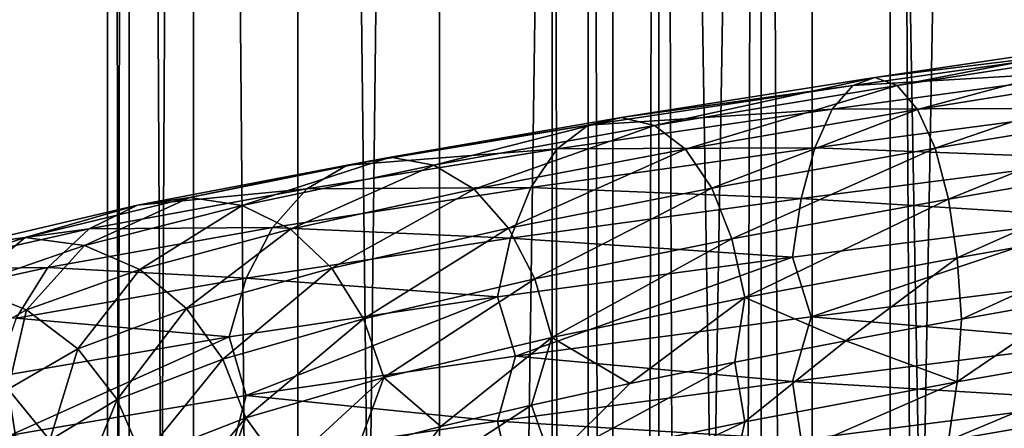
# Model space of a CAD drawing. Header units: metres. Extents: x -109 to 109, y -917 to 389.
# Tile 417 of 656: x -13.9 to -3.83, y -470.45 to -466.27. Entities that reach past the tile are written whole.
import ezdxf

# ---------------------------------------------------------------- set-up
doc = ezdxf.new("R2010")
doc.units = ezdxf.units.M
doc.layers.add('solid_24503124_XXX_01_SW0001', color=7, linetype='CONTINUOUS')

msp = doc.modelspace()

# ---------------------------------------------------------------- linework, layer by layer
at = {"layer": 'solid_24503124_XXX_01_SW0001'}
for points in [[(-13, -410), (-13, -535), (-12.778495, -535, 2.389471)], [(-12.778631, -410, -2.388798), (-12.778495, -535, -2.389471), (-13, -535)], [(-12.778631, -410, -2.388798), (-13, -535), (-13, -410)], [(-13, -410), (-12.778495, -535, 2.389471), (-12.778644, -410, 2.388729)], [(-12.778644, -410, 2.388729), (-12.778495, -535, 2.389471), (-12.122266, -535, 4.695816)], [(-12.778644, -410, 2.388729), (-12.122266, -535, 4.695816), (-12.122123, -410, 4.696183)], [(-12.122127, -410, -4.696173), (-12.778495, -535, -2.389471), (-12.778631, -410, -2.388798)], [(-12.122127, -410, -4.696173), (-12.122266, -535, -4.695816), (-12.778495, -535, -2.389471)], [(-12.122123, -410, 4.696183), (-12.122266, -535, 4.695816), (-11.053084, -535, 6.843201)], [(-12.122127, -410, -4.696173), (-11.053084, -535, -6.843201), (-12.122266, -535, -4.695816)], [(-11.052748, -410, -6.843724), (-11.053084, -535, -6.843201), (-12.122127, -410, -4.696173)], [(-12.122123, -410, 4.696183), (-11.053084, -535, 6.843201), (-11.052835, -410, 6.84358)], [(-11.052835, -410, 6.84358), (-11.053084, -535, 6.843201), (-9.606456, -535, 8.758754)], [(-9.607092, -410, -8.758067), (-9.606456, -535, -8.758754), (-11.053084, -535, -6.843201)], [(-9.607092, -410, -8.758067), (-11.053084, -535, -6.843201), (-11.052748, -410, -6.843724)], [(-11.052835, -410, 6.84358), (-9.606456, -535, 8.758754), (-9.607066, -410, 8.758096)], [(-7.834121, -410, -10.374312), (-9.606456, -535, -8.758754), (-9.607092, -410, -8.758067)], [(-9.607066, -410, 8.758096), (-9.606456, -535, 8.758754), (-7.834294, -410, 10.374181)], [(-7.834294, -410, 10.374181), (-9.606456, -535, 8.758754), (-7.834196, -535, 10.374236)], [(-7.834121, -410, -10.374312), (-7.834196, -535, -10.374236), (-9.606456, -535, -8.758754)], [(-7.834294, -410, 10.374181), (-7.834196, -535, 10.374236), (-5.795265, -535, 11.636799)], [(-7.834294, -410, 10.374181), (-5.795265, -535, 11.636799), (-5.794521, -410, 11.637158)], [(-5.794586, -410, -11.637126), (-5.795265, -535, -11.636799), (-7.834196, -535, -10.374236)], [(-5.794586, -410, -11.637126), (-7.834196, -535, -10.374236), (-7.834121, -410, -10.374312)], [(-5.794521, -410, 11.637158), (-5.795265, -535, 11.636799), (-3.557269, -535, 12.503851)], [(-3.557472, -410, -12.503769), (-3.557269, -535, -12.503851), (-5.795265, -535, -11.636799)], [(-3.557472, -410, -12.503769), (-5.795265, -535, -11.636799), (-5.794586, -410, -11.637126)], [(-5.794521, -410, 11.637158), (-3.557269, -535, 12.503851), (-3.557692, -410, 12.503706)], [(-8.453436, -701, -399.111511), (-8.453425, -437, -399.111481), (-8.453425, -437, -400.888519)], [(-8.453436, -701, -400.888489), (-8.453436, -701, -399.111511), (-8.453425, -437, -400.888519)], [(-8.083981, -701, -402.626648), (-8.453436, -701, -400.888489), (-8.453425, -437, -400.888519)], [(-8.453436, -701, -399.111511), (-8.083981, -701, -397.373352), (-8.453425, -437, -399.111481)], [(-8.083981, -701, -402.626648), (-8.453425, -437, -400.888519), (-8.083978, -437, -402.626648)], [(-8.083981, -701, -397.373352), (-8.083978, -437, -397.373352), (-8.453425, -437, -399.111481)], [(-8.083981, -701, -402.626648), (-8.083978, -437, -402.626648), (-7.361266, -437, -404.249908)], [(-7.361216, -701, -404.25), (-8.083981, -701, -402.626648), (-7.361266, -437, -404.249908)], [(-8.083981, -701, -397.373352), (-7.361216, -701, -395.75), (-8.083978, -437, -397.373352)], [(-7.361216, -701, -395.75), (-7.361266, -437, -395.750092), (-8.083978, -437, -397.373352)], [(-7.361216, -701, -404.25), (-7.361266, -437, -404.249908), (-6.316738, -437, -405.687592)], [(-6.316731, -701, -394.312378), (-6.316738, -437, -394.312408), (-7.361266, -437, -395.750092)], [(-7.361216, -701, -395.75), (-6.316731, -701, -394.312378), (-7.361266, -437, -395.750092)], [(-6.316731, -701, -405.687622), (-7.361216, -701, -404.25), (-6.316738, -437, -405.687592)], [(-4.996175, -701, -406.876648), (-6.316738, -437, -405.687592), (-4.996158, -437, -406.876648)], [(-4.996175, -701, -406.876648), (-6.316731, -701, -405.687622), (-6.316738, -437, -405.687592)], [(-4.996175, -701, -393.123352), (-4.996158, -437, -393.123352), (-6.316738, -437, -394.312408)], [(-6.316731, -701, -394.312378), (-4.996175, -701, -393.123352), (-6.316738, -437, -394.312408)], [(-4.996175, -701, -406.876648), (-4.996158, -437, -406.876648), (-3.457402, -437, -407.765076)], [(-3.457262, -701, -407.765137), (-4.996175, -701, -406.876648), (-3.457402, -437, -407.765076)], [(-4.996175, -701, -393.123352), (-3.457262, -701, -392.234863), (-4.996158, -437, -393.123352)], [(-3.457262, -701, -392.234863), (-3.457402, -437, -392.234924), (-4.996158, -437, -393.123352)], [(-2.507078, -466.537048, 16.773304), (-5.378362, -466.942017, 16.084969), (-2.60503, -466.778625, 17.428637)], [(-5.151911, -466.86203, 15.407726), (-5.378362, -466.942017, 16.084969), (-2.507078, -466.537048, 16.773304)], [(-2.40152, -466.457062, 16.06708), (-5.151911, -466.86203, 15.407726), (-2.507078, -466.537048, 16.773304)], [(-4.925542, -466.943634, 14.730728), (-5.151911, -466.86203, 15.407726), (-2.40152, -466.457062, 16.06708)], [(-2.296, -466.538666, 15.361111), (-4.925542, -466.943634, 14.730728), (-2.40152, -466.457062, 16.06708)], [(-4.715655, -467.186829, 14.103024), (-4.925542, -466.943634, 14.730728), (-2.296, -466.538666, 15.361111)], [(-2.198163, -466.78186, 14.706544), (-4.715655, -467.186829, 14.103024), (-2.296, -466.538666, 15.361111)], [(-2.60503, -466.778625, 17.428637), (-5.588495, -467.183594, 16.713408), (-2.688361, -467.17511, 17.986156)], [(-5.378362, -466.942017, 16.084969), (-5.588495, -467.183594, 16.713408), (-2.60503, -466.778625, 17.428637)], [(-4.537255, -467.584717, 13.569485), (-4.715655, -467.186829, 14.103024), (-2.198163, -466.78186, 14.706544)], [(-2.115003, -467.179749, 14.150174), (-4.537255, -467.584717, 13.569485), (-2.198163, -466.78186, 14.706544)], [(-5.378362, -466.942017, 16.084969), (-8.086384, -467.348572, 14.907465), (-5.588495, -467.183594, 16.713408)], [(-7.745914, -467.268585, 14.2798), (-8.086384, -467.348572, 14.907465), (-5.378362, -466.942017, 16.084969)], [(-5.151911, -466.86203, 15.407726), (-7.745914, -467.268585, 14.2798), (-5.378362, -466.942017, 16.084969)], [(-7.405568, -467.350189, 13.652363), (-7.745914, -467.268585, 14.2798), (-5.151911, -466.86203, 15.407726)], [(-4.925542, -466.943634, 14.730728), (-7.405568, -467.350189, 13.652363), (-5.151911, -466.86203, 15.407726)], [(-7.090002, -467.593384, 13.070609), (-7.405568, -467.350189, 13.652363), (-4.925542, -466.943634, 14.730728)], [(-4.715655, -467.186829, 14.103024), (-7.090002, -467.593384, 13.070609), (-4.925542, -466.943634, 14.730728)], [(-5.588495, -467.183594, 16.713408), (-8.402319, -467.590149, 15.4899), (-5.767263, -467.580078, 17.248049)], [(-8.086384, -467.348572, 14.907465), (-8.402319, -467.590149, 15.4899), (-5.588495, -467.183594, 16.713408)], [(-6.821776, -467.991272, 12.576128), (-7.090002, -467.593384, 13.070609), (-4.715655, -467.186829, 14.103024)], [(-4.537255, -467.584717, 13.569485), (-6.821776, -467.991272, 12.576128), (-4.715655, -467.186829, 14.103024)], [(-2.688361, -467.17511, 17.986156), (-5.767263, -467.580078, 17.248049), (-2.752608, -467.692871, 18.415989)], [(-5.588495, -467.183594, 16.713408), (-5.767263, -467.580078, 17.248049), (-2.688361, -467.17511, 17.986156)], [(-4.399879, -468.103485, 13.158639), (-4.537255, -467.584717, 13.569485), (-2.115003, -467.179749, 14.150174)], [(-2.050967, -467.698517, 13.721746), (-4.399879, -468.103485, 13.158639), (-2.115003, -467.179749, 14.150174)], [(-8.086384, -467.348572, 14.907465), (-10.55009, -467.756744, 13.279836), (-8.402319, -467.590149, 15.4899)], [(-10.105888, -467.676758, 12.7207), (-10.55009, -467.756744, 13.279836), (-8.086384, -467.348572, 14.907465)], [(-7.745914, -467.268585, 14.2798), (-10.105888, -467.676758, 12.7207), (-8.086384, -467.348572, 14.907465)], [(-9.661847, -467.758362, 12.161768), (-10.105888, -467.676758, 12.7207), (-7.745914, -467.268585, 14.2798)], [(-7.405568, -467.350189, 13.652363), (-9.661847, -467.758362, 12.161768), (-7.745914, -467.268585, 14.2798)], [(-9.250137, -468.001556, 11.643531), (-9.661847, -467.758362, 12.161768), (-7.405568, -467.350189, 13.652363)], [(-7.090002, -467.593384, 13.070609), (-9.250137, -468.001556, 11.643531), (-7.405568, -467.350189, 13.652363)], [(-8.402319, -467.590149, 15.4899), (-10.962282, -467.998322, 13.798679), (-8.671098, -467.986633, 15.985402)], [(-10.55009, -467.756744, 13.279836), (-10.962282, -467.998322, 13.798679), (-8.402319, -467.590149, 15.4899)], [(-8.90019, -468.399445, 11.203039), (-9.250137, -468.001556, 11.643531), (-7.090002, -467.593384, 13.070609)], [(-6.821776, -467.991272, 12.576128), (-8.90019, -468.399445, 11.203039), (-7.090002, -467.593384, 13.070609)], [(-5.767263, -467.580078, 17.248049), (-8.671098, -467.986633, 15.985402), (-5.905089, -468.097839, 17.660242)], [(-8.402319, -467.590149, 15.4899), (-8.671098, -467.986633, 15.985402), (-5.767263, -467.580078, 17.248049)], [(-6.615232, -468.51004, 12.195358), (-6.821776, -467.991272, 12.576128), (-4.537255, -467.584717, 13.569485)], [(-4.399879, -468.103485, 13.158639), (-6.615232, -468.51004, 12.195358), (-4.537255, -467.584717, 13.569485)], [(-5.767263, -467.580078, 17.248049), (-5.905089, -468.097839, 17.660242), (-2.752608, -467.692871, 18.415989)], [(-10.105888, -467.676758, 12.7207), (-12.158273, -468.086548, 10.774446), (-10.55009, -467.756744, 13.279836)], [(-11.624052, -468.168152, 10.301029), (-12.158273, -468.086548, 10.774446), (-10.105888, -467.676758, 12.7207)], [(-9.661847, -467.758362, 12.161768), (-11.624052, -468.168152, 10.301029), (-10.105888, -467.676758, 12.7207)], [(-2.752608, -467.692871, 18.415989), (-5.905089, -468.097839, 17.660242), (-2.793946, -468.291473, 18.69256)], [(-4.311729, -468.702698, 12.89501), (-4.399879, -468.103485, 13.158639), (-2.050967, -467.698517, 13.721746)], [(-2.009876, -468.297729, 13.446836), (-4.311729, -468.702698, 12.89501), (-2.050967, -467.698517, 13.721746)], [(-10.55009, -467.756744, 13.279836), (-12.692686, -468.166534, 11.248034), (-10.962282, -467.998322, 13.798679)], [(-12.158273, -468.086548, 10.774446), (-12.692686, -468.166534, 11.248034), (-10.55009, -467.756744, 13.279836)], [(-11.128729, -468.411346, 9.862082), (-11.624052, -468.168152, 10.301029), (-9.661847, -467.758362, 12.161768)], [(-9.250137, -468.001556, 11.643531), (-11.128729, -468.411346, 9.862082), (-9.661847, -467.758362, 12.161768)], [(-10.962282, -467.998322, 13.798679), (-13.188589, -468.408112, 11.687494), (-11.312951, -468.394806, 14.240081)], [(-12.692686, -468.166534, 11.248034), (-13.188589, -468.408112, 11.687494), (-10.962282, -467.998322, 13.798679)], [(-8.671098, -467.986633, 15.985402), (-11.312951, -468.394806, 14.240081), (-8.87832, -468.504395, 16.36742)], [(-10.962282, -467.998322, 13.798679), (-11.312951, -468.394806, 14.240081), (-8.671098, -467.986633, 15.985402)], [(-10.707712, -468.809235, 9.488985), (-11.128729, -468.411346, 9.862082), (-9.250137, -468.001556, 11.643531)], [(-8.90019, -468.399445, 11.203039), (-10.707712, -468.809235, 9.488985), (-9.250137, -468.001556, 11.643531)], [(-8.630718, -468.918213, 10.863843), (-8.90019, -468.399445, 11.203039), (-6.821776, -467.991272, 12.576128)], [(-8.671098, -467.986633, 15.985402), (-8.87832, -468.504395, 16.36742), (-5.905089, -468.097839, 17.660242)], [(-6.615232, -468.51004, 12.195358), (-8.630718, -468.918213, 10.863843), (-6.821776, -467.991272, 12.576128)], [(-12.158273, -468.086548, 10.774446), (-13.843555, -468.497925, 8.502672), (-12.692686, -468.166534, 11.248034)], [(-13.235286, -468.579529, 8.129075), (-13.843555, -468.497925, 8.502672), (-12.158273, -468.086548, 10.774446)], [(-11.624052, -468.168152, 10.301029), (-13.235286, -468.579529, 8.129075), (-12.158273, -468.086548, 10.774446)], [(-5.905089, -468.097839, 17.660242), (-8.87832, -468.504395, 16.36742), (-5.993772, -468.696442, 17.925463)], [(-6.482698, -469.109253, 11.951028), (-6.615232, -468.51004, 12.195358), (-4.399879, -468.103485, 13.158639)], [(-4.311729, -468.702698, 12.89501), (-6.482698, -469.109253, 11.951028), (-4.399879, -468.103485, 13.158639)], [(-5.905089, -468.097839, 17.660242), (-5.993772, -468.696442, 17.925463), (-2.793946, -468.291473, 18.69256)], [(-12.692686, -468.166534, 11.248034), (-14.452045, -468.577911, 8.876405), (-13.188589, -468.408112, 11.687494)], [(-13.843555, -468.497925, 8.502672), (-14.452045, -468.577911, 8.876405), (-12.692686, -468.166534, 11.248034)], [(-12.671305, -468.822723, 7.782679), (-13.235286, -468.579529, 8.129075), (-11.624052, -468.168152, 10.301029)], [(-11.128729, -468.411346, 9.862082), (-12.671305, -468.822723, 7.782679), (-11.624052, -468.168152, 10.301029)], [(-2.793946, -468.291473, 18.69256), (-5.993772, -468.696442, 17.925463), (-5.803543, -469.306213, 18.091854)], [(-2.793946, -468.291473, 18.69256), (-5.803543, -469.306213, 18.091854), (-2.613921, -468.905823, 18.818289)], [(-2.009876, -468.297729, 13.446836), (-4.267414, -469.332306, 12.80765), (-4.311729, -468.702698, 12.89501)], [(-2.009876, -468.297729, 13.446836), (-3.049563, -469.114288, 13.150863), (-4.267414, -469.332306, 12.80765)], [(-13.188589, -468.408112, 11.687494), (-15.016686, -468.819489, 9.223207), (-13.610476, -468.804596, 12.061362)], [(-14.452045, -468.577911, 8.876405), (-15.016686, -468.819489, 9.223207), (-13.188589, -468.408112, 11.687494)], [(-11.312951, -468.394806, 14.240081), (-13.610476, -468.804596, 12.061362), (-11.583307, -468.912567, 14.580389)], [(-13.188589, -468.408112, 11.687494), (-13.610476, -468.804596, 12.061362), (-11.312951, -468.394806, 14.240081)], [(-12.19193, -469.220612, 7.488249), (-12.671305, -468.822723, 7.782679), (-11.128729, -468.411346, 9.862082)], [(-10.707712, -468.809235, 9.488985), (-12.19193, -469.220612, 7.488249), (-11.128729, -468.411346, 9.862082)], [(-11.312951, -468.394806, 14.240081), (-11.583307, -468.912567, 14.580389), (-8.87832, -468.504395, 16.36742)], [(-10.383512, -469.328003, 9.201685), (-10.707712, -468.809235, 9.488985), (-8.90019, -468.399445, 11.203039)], [(-8.630718, -468.918213, 10.863843), (-10.383512, -469.328003, 9.201685), (-8.90019, -468.399445, 11.203039)], [(-13.843555, -468.497925, 8.502672), (-15.107823, -468.910919, 5.972654), (-14.452045, -468.577911, 8.876405)], [(-14.444003, -468.992523, 5.710223), (-15.107823, -468.910919, 5.972654), (-13.843555, -468.497925, 8.502672)], [(-13.235286, -468.579529, 8.129075), (-14.444003, -468.992523, 5.710223), (-13.843555, -468.497925, 8.502672)], [(-8.87832, -468.504395, 16.36742), (-11.583307, -468.912567, 14.580389), (-9.011654, -469.102997, 16.613226)], [(-8.87832, -468.504395, 16.36742), (-9.011654, -469.102997, 16.613226), (-5.993772, -468.696442, 17.925463)], [(-8.457804, -469.517426, 10.646189), (-8.630718, -468.918213, 10.863843), (-6.615232, -468.51004, 12.195358)], [(-6.482698, -469.109253, 11.951028), (-8.457804, -469.517426, 10.646189), (-6.615232, -468.51004, 12.195358)], [(-13.828516, -469.235718, 5.466899), (-14.444003, -468.992523, 5.710223), (-13.235286, -468.579529, 8.129075)], [(-12.671305, -468.822723, 7.782679), (-13.828516, -469.235718, 5.466899), (-13.235286, -468.579529, 8.129075)], [(-5.993772, -468.696442, 17.925463), (-9.011654, -469.102997, 16.613226), (-8.827971, -469.709198, 16.823212)], [(-5.993772, -468.696442, 17.925463), (-8.827971, -469.709198, 16.823212), (-5.803543, -469.306213, 18.091854)], [(-4.311729, -468.702698, 12.89501), (-5.449843, -469.551208, 12.350307), (-6.482698, -469.109253, 11.951028)], [(-4.311729, -468.702698, 12.89501), (-4.267414, -469.332306, 12.80765), (-5.449843, -469.551208, 12.350307)], [(-13.610476, -468.804596, 12.061362), (-15.497051, -469.215973, 9.518245), (-13.935738, -469.322357, 12.349604)], [(-15.016686, -468.819489, 9.223207), (-15.497051, -469.215973, 9.518245), (-13.610476, -468.804596, 12.061362)], [(-13.610476, -468.804596, 12.061362), (-13.935738, -469.322357, 12.349604), (-11.583307, -468.912567, 14.580389)], [(-13.305363, -469.633606, 5.260078), (-13.828516, -469.235718, 5.466899), (-12.671305, -468.822723, 7.782679)], [(-12.19193, -469.220612, 7.488249), (-13.305363, -469.633606, 5.260078), (-12.671305, -468.822723, 7.782679)], [(-11.822793, -469.73938, 7.261526), (-12.19193, -469.220612, 7.488249), (-10.707712, -468.809235, 9.488985)], [(-10.383512, -469.328003, 9.201685), (-11.822793, -469.73938, 7.261526), (-10.707712, -468.809235, 9.488985)], [(-11.583307, -468.912567, 14.580389), (-13.935738, -469.322357, 12.349604), (-11.757265, -469.511169, 14.799357)], [(-11.583307, -468.912567, 14.580389), (-11.757265, -469.511169, 14.799357), (-9.011654, -469.102997, 16.613226)], [(-10.175482, -469.927216, 9.017332), (-10.383512, -469.328003, 9.201685), (-8.630718, -468.918213, 10.863843)], [(-8.457804, -469.517426, 10.646189), (-10.175482, -469.927216, 9.017332), (-8.630718, -468.918213, 10.863843)], [(-2.613921, -468.905823, 18.818289), (-5.803543, -469.306213, 18.091854), (-2.794231, -469.56192, 18.694464)], [(-13.828516, -469.235718, 5.466899), (-14.567434, -469.650299, 2.985393), (-14.444003, -468.992523, 5.710223)], [(-9.011654, -469.102997, 16.613226), (-11.757265, -469.511169, 14.799357), (-11.583611, -470.112671, 15.060498)], [(-9.011654, -469.102997, 16.613226), (-11.583611, -470.112671, 15.060498), (-8.827971, -469.709198, 16.823212)], [(-6.482698, -469.109253, 11.951028), (-7.659889, -469.990143, 11.116119), (-8.457804, -469.517426, 10.646189)], [(-6.482698, -469.109253, 11.951028), (-6.585589, -469.770813, 11.783794), (-7.659889, -469.990143, 11.116119)], [(-6.482698, -469.109253, 11.951028), (-5.449843, -469.551208, 12.350307), (-6.585589, -469.770813, 11.783794)], [(-4.312339, -469.973145, 12.896834), (-4.267414, -469.332306, 12.80765), (-3.049563, -469.114288, 13.150863)], [(-2.010161, -469.568176, 13.448738), (-4.312339, -469.973145, 12.896834), (-3.049563, -469.114288, 13.150863)], [(-14.016327, -470.048187, 2.872451), (-14.567434, -469.650299, 2.985393), (-13.828516, -469.235718, 5.466899)], [(-13.305363, -469.633606, 5.260078), (-14.016327, -470.048187, 2.872451), (-13.828516, -469.235718, 5.466899)], [(-12.902514, -470.152374, 5.100818), (-13.305363, -469.633606, 5.260078), (-12.19193, -469.220612, 7.488249)], [(-11.822793, -469.73938, 7.261526), (-12.902514, -470.152374, 5.100818), (-12.19193, -469.220612, 7.488249)], [(-13.935738, -469.322357, 12.349604), (-14.145024, -469.920959, 12.53507), (-11.757265, -469.511169, 14.799357)], [(-11.585926, -470.338593, 7.116043), (-11.822793, -469.73938, 7.261526), (-10.383512, -469.328003, 9.201685)], [(-10.175482, -469.927216, 9.017332), (-11.585926, -470.338593, 7.116043), (-10.383512, -469.328003, 9.201685)], [(-5.803543, -469.306213, 18.091854), (-8.827971, -469.709198, 16.823212), (-5.994382, -469.966888, 17.927288)], [(-5.803543, -469.306213, 18.091854), (-5.994382, -469.966888, 17.927288), (-2.794231, -469.56192, 18.694464)], [(-4.312339, -469.973145, 12.896834), (-5.449843, -469.551208, 12.350307), (-4.267414, -469.332306, 12.80765)], [(-11.757265, -469.511169, 14.799357), (-14.145024, -469.920959, 12.53507), (-13.991674, -470.517242, 12.852654)], [(-11.757265, -469.511169, 14.799357), (-13.991674, -470.517242, 12.852654), (-11.583611, -470.112671, 15.060498)], [(-8.457804, -469.517426, 10.646189), (-9.593505, -470.429321, 9.497276), (-10.175482, -469.927216, 9.017332)], [(-8.457804, -469.517426, 10.646189), (-8.664467, -470.209412, 10.352576), (-9.593505, -470.429321, 9.497276)], [(-8.457804, -469.517426, 10.646189), (-7.659889, -469.990143, 11.116119), (-8.664467, -470.209412, 10.352576)], [(-6.483616, -470.3797, 11.95272), (-6.585589, -469.770813, 11.783794), (-5.449843, -469.551208, 12.350307)], [(-4.312339, -469.973145, 12.896834), (-6.483616, -470.3797, 11.95272), (-5.449843, -469.551208, 12.350307)], [(-2.794231, -469.56192, 18.694464), (-5.994382, -469.966888, 17.927288), (-2.75314, -470.161133, 18.419552)], [(-13.591951, -470.566956, 2.785481), (-14.016327, -470.048187, 2.872451), (-13.305363, -469.633606, 5.260078)], [(-12.902514, -470.152374, 5.100818), (-13.591951, -470.566956, 2.785481), (-13.305363, -469.633606, 5.260078)], [(-4.401022, -470.571716, 13.162056), (-4.312339, -469.973145, 12.896834), (-2.010161, -469.568176, 13.448738)], [(-2.051499, -470.166779, 13.725309), (-4.401022, -470.571716, 13.162056), (-2.010161, -469.568176, 13.448738)], [(-12.644015, -470.751587, 4.998624), (-12.902514, -470.152374, 5.100818), (-11.822793, -469.73938, 7.261526)], [(-11.585926, -470.338593, 7.116043), (-12.644015, -470.751587, 4.998624), (-11.822793, -469.73938, 7.261526)], [(-8.827971, -469.709198, 16.823212), (-11.583611, -470.112671, 15.060498), (-9.012571, -470.373444, 16.614918)], [(-8.827971, -469.709198, 16.823212), (-9.012571, -470.373444, 16.614918), (-5.994382, -469.966888, 17.927288)], [(-8.459002, -470.787872, 10.647696), (-7.659889, -469.990143, 11.116119), (-6.585589, -469.770813, 11.783794)], [(-6.483616, -470.3797, 11.95272), (-8.459002, -470.787872, 10.647696), (-6.585589, -469.770813, 11.783794)], [(-10.175482, -469.927216, 9.017332), (-11.199347, -470.872375, 7.537467), (-11.585926, -470.338593, 7.116043)], [(-10.175482, -469.927216, 9.017332), (-10.441538, -470.650421, 8.555765), (-11.199347, -470.872375, 7.537467)], [(-10.175482, -469.927216, 9.017332), (-9.593505, -470.429321, 9.497276), (-10.441538, -470.650421, 8.555765)], [(-5.994382, -469.966888, 17.927288), (-9.012571, -470.373444, 16.614918), (-5.906231, -470.566071, 17.663658)], [(-5.994382, -469.966888, 17.927288), (-5.906231, -470.566071, 17.663658), (-2.75314, -470.161133, 18.419552)], [(-13.869107, -470.983154, 0.386018), (-14.302135, -470.464386, 0.398071), (-14.016327, -470.048187, 2.872451)], [(-13.591951, -470.566956, 2.785481), (-13.869107, -470.983154, 0.386018), (-14.016327, -470.048187, 2.872451)], [(-8.459002, -470.787872, 10.647696), (-8.664467, -470.209412, 10.352576), (-7.659889, -469.990143, 11.116119)], [(-6.616951, -470.978302, 12.198525), (-6.483616, -470.3797, 11.95272), (-4.312339, -469.973145, 12.896834)], [(-4.401022, -470.571716, 13.162056), (-6.616951, -470.978302, 12.198525), (-4.312339, -469.973145, 12.896834)], [(-11.583611, -470.112671, 15.060498), (-13.991674, -470.517242, 12.852654), (-11.758463, -470.781616, 14.800864)], [(-13.319641, -471.166168, 2.729675), (-13.591951, -470.566956, 2.785481), (-12.902514, -470.152374, 5.100818)], [(-12.644015, -470.751587, 4.998624), (-13.319641, -471.166168, 2.729675), (-12.902514, -470.152374, 5.100818)], [(-11.583611, -470.112671, 15.060498), (-11.758463, -470.781616, 14.800864), (-9.012571, -470.373444, 16.614918)], [(-2.75314, -470.161133, 18.419552), (-5.906231, -470.566071, 17.663658), (-2.689104, -470.679901, 17.991125)], [(-4.538848, -471.089478, 13.574249), (-4.401022, -470.571716, 13.162056), (-2.051499, -470.166779, 13.725309)], [(-2.115746, -470.68454, 14.155142), (-4.538848, -471.089478, 13.574249), (-2.051499, -470.166779, 13.725309)], [(-10.176923, -471.197662, 9.018608), (-9.593505, -470.429321, 9.497276), (-8.664467, -470.209412, 10.352576)], [(-8.459002, -470.787872, 10.647696), (-10.176923, -471.197662, 9.018608), (-8.664467, -470.209412, 10.352576)], [(-11.585926, -470.338593, 7.116043), (-12.409082, -471.316742, 5.315182), (-12.644015, -470.751587, 4.998624)], [(-11.585926, -470.338593, 7.116043), (-11.856711, -471.094299, 6.455099), (-12.409082, -471.316742, 5.315182)], [(-11.585926, -470.338593, 7.116043), (-11.199347, -470.872375, 7.537467), (-11.856711, -471.094299, 6.455099)], [(-9.012571, -470.373444, 16.614918), (-11.758463, -470.781616, 14.800864), (-8.880037, -470.972656, 16.370586)], [(-10.176923, -471.197662, 9.018608), (-10.441538, -470.650421, 8.555765), (-9.593505, -470.429321, 9.497276)], [(-9.012571, -470.373444, 16.614918), (-8.880037, -470.972656, 16.370586), (-5.906231, -470.566071, 17.663658)], [(-8.632959, -471.386475, 10.866664), (-8.459002, -470.787872, 10.647696), (-6.483616, -470.3797, 11.95272)], [(-6.616951, -470.978302, 12.198525), (-8.632959, -471.386475, 10.866664), (-6.483616, -470.3797, 11.95272)]]:
    msp.add_3dface(points, dxfattribs=at)

doc.saveas('drawing.dxf')
